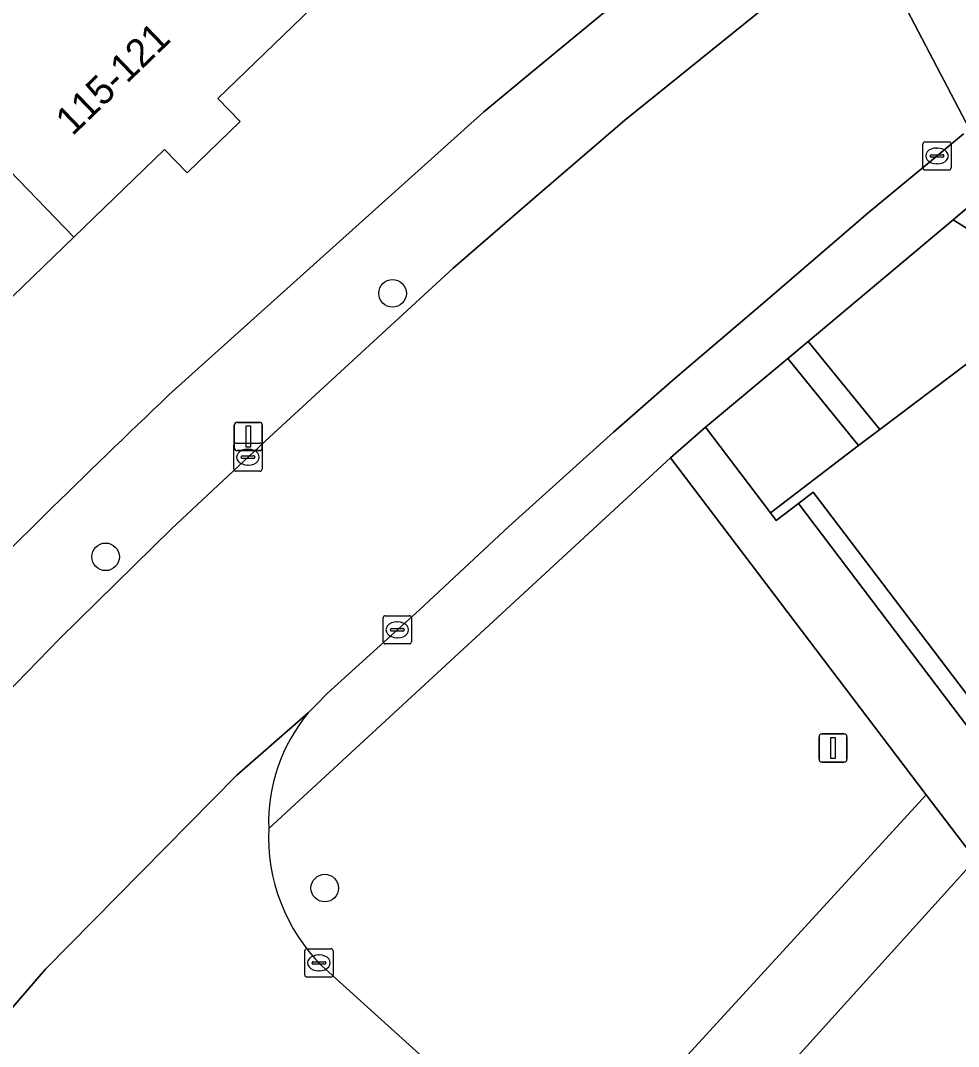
# Model space of a CAD drawing. Extents: x 160023 to 161302, y 384750 to 385707.
# Drawn here: x 160270.49 to 160303.7, y 385512.85 to 385549.19 of the extents above; entities that cross this region are included whole.
import ezdxf

# ---------------------------------------------------------------- set-up
doc = ezdxf.new("R2010")
doc.units = 0
for name, color, linetype in [('IMGEO_Boom', 7, 'Continuous'), ('IMGEO_Erf', 7, 'Continuous'), ('IMGEO_Groenvoorziening', 7, 'Continuous'), ('IMGEO_Kolk', 7, 'Continuous'), ('IMGEO_Lichtmast', 7, 'Continuous'), ('IMGEO_Pand', 7, 'Continuous'), ('IMGEO_Pand_nummerreeks', 7, 'Continuous'), ('IMGEO_Rijbaan_lokaal_gesloten', 7, 'Continuous'), ('IMGEO_Rijbaan_lokaal_open', 7, 'Continuous'), ('IMGEO_Voetpad_open', 7, 'Continuous')]:
    doc.layers.add(name, color=color, linetype=linetype)

msp = doc.modelspace()

# ---------------------------------------------------------------- linework, layer by layer
at = {"layer": 'IMGEO_Boom'}
for centre in [(160283.66, 385539.524), (160273.499, 385530.192), (160281.261, 385518.458)]:
    msp.add_circle(centre, 0.489, dxfattribs=at)
at = {"layer": 'IMGEO_Erf'}
msp.add_lwpolyline([(160275.744, 385535.924), (160286.897, 385545.956), (160288.548, 385547.32), (160299.715, 385556.545), (160286.196, 385594.989)], dxfattribs=at)
msp.add_lwpolyline([(160257.438, 385540.145), (160265.844, 385548.268), (160274.25, 385556.391), (160277.318, 385553.217), (160280.792, 385549.621), (160277.48, 385546.42), (160278.266, 385545.607), (160276.387, 385543.792), (160275.589, 385544.618), (160272.374, 385541.511), (160269.123, 385538.37), (160269.889, 385537.578), (160268.041, 385535.793), (160267.268, 385536.594), (160263.959, 385533.397), (160260.777, 385530.322), (160261.565, 385529.506), (160259.687, 385527.691), (160258.877, 385528.529), (160255.531, 385525.296), (160252.057, 385528.892), (160249.032, 385532.022)], close=True, dxfattribs=at)
msp.add_arc((160517.398, 385281.393), 350.974, 133.51336, 137.51492, dxfattribs=at)
at = {"layer": 'IMGEO_Groenvoorziening'}
for points in [[(160304.53, 385542.984), (160303.515, 385542.133), (160307.694, 385539.515), (160309.857, 385541.142), (160309.685, 385541.367), (160308.813, 385542.499)], [(160281.151, 385515.707), (160289.822, 385507.871), (160302.556, 385521.766), (160293.504, 385533.698), (160279.275, 385520.572)], [(160313.862, 385506.862), (160304.835, 385518.762), (160304.296, 385519.472), (160292.022, 385505.884), (160292.574, 385505.385), (160298.492, 385500), (160299.785, 385498.823)]]:
    msp.add_lwpolyline(points, dxfattribs=at)
for points in [[(160305.92, 385538.485), (160306.067, 385538.29), (160307.694, 385539.515), (160303.515, 385542.133), (160298.374, 385537.824), (160300.912, 385534.699)], [(160297.037, 385531.753), (160300.164, 385534.13), (160297.654, 385537.221), (160294.743, 385534.781)]]:
    msp.add_lwpolyline(points, close=True, dxfattribs=at)
msp.add_arc((160285.735, 385520.269), 6.467, 177.3136, 224.8608, dxfattribs=at)
at = {"layer": 'IMGEO_Kolk'}
for p, q in [((160302.438, 385543.964), (160302.438, 385544.816)), ((160302.513, 385544.89), (160303.365, 385544.89)), ((160303.439, 385544.816), (160303.439, 385543.964)), ((160302.697, 385544.384), (160302.697, 385544.396)), ((160303.135, 385544.347), (160302.737, 385544.347)), ((160302.74, 385544.433), (160303.138, 385544.433)), ((160302.926, 385544.67), (160302.951, 385544.67)), ((160303.181, 385544.396), (160303.181, 385544.384)), ((160302.949, 385544.11), (160302.924, 385544.11)), ((160303.365, 385543.89), (160302.513, 385543.89)), ((160278.04, 385533.296), (160278.04, 385534.148)), ((160278.115, 385534.222), (160278.967, 385534.222)), ((160279.041, 385534.148), (160279.041, 385533.296)), ((160278.528, 385534.002), (160278.553, 385534.002)), ((160278.299, 385533.716), (160278.299, 385533.728)), ((160278.737, 385533.679), (160278.339, 385533.679)), ((160278.342, 385533.765), (160278.74, 385533.765)), ((160278.551, 385533.442), (160278.526, 385533.442)), ((160278.783, 385533.728), (160278.783, 385533.716)), ((160278.967, 385533.222), (160278.115, 385533.222)), ((160283.328, 385527.18), (160283.328, 385528.032)), ((160283.403, 385528.106), (160284.255, 385528.106)), ((160284.329, 385528.032), (160284.329, 385527.18)), ((160283.587, 385527.6), (160283.587, 385527.612)), ((160283.63, 385527.649), (160284.028, 385527.649)), ((160283.816, 385527.886), (160283.841, 385527.886)), ((160284.071, 385527.612), (160284.071, 385527.6)), ((160284.025, 385527.563), (160283.627, 385527.563)), ((160283.839, 385527.326), (160283.814, 385527.326)), ((160284.255, 385527.106), (160283.403, 385527.106)), ((160280.553, 385515.383), (160280.553, 385516.235)), ((160280.628, 385516.309), (160281.48, 385516.309)), ((160281.041, 385516.089), (160281.066, 385516.089)), ((160281.554, 385516.235), (160281.554, 385515.383)), ((160280.812, 385515.803), (160280.812, 385515.815)), ((160281.25, 385515.766), (160280.852, 385515.766)), ((160280.855, 385515.852), (160281.253, 385515.852)), ((160281.296, 385515.815), (160281.296, 385515.803)), ((160281.48, 385515.309), (160280.628, 385515.309)), ((160281.064, 385515.529), (160281.039, 385515.529))]:
    msp.add_line(p, q, dxfattribs=at)
for points in [[(160302.438, 385543.964), (160302.438, 385544.816)], [(160302.513, 385544.89), (160303.365, 385544.89)], [(160303.439, 385544.816), (160303.439, 385543.964)], [(160303.365, 385543.89), (160302.513, 385543.89)], [(160278.04, 385533.296), (160278.04, 385534.148)], [(160278.115, 385534.222), (160278.967, 385534.222)], [(160279.041, 385534.148), (160279.041, 385533.296)], [(160278.967, 385533.222), (160278.115, 385533.222)], [(160283.328, 385527.18), (160283.328, 385528.032)], [(160283.403, 385528.106), (160284.255, 385528.106)], [(160284.329, 385528.032), (160284.329, 385527.18)], [(160284.255, 385527.106), (160283.403, 385527.106)], [(160280.553, 385515.383), (160280.553, 385516.235)], [(160280.628, 385516.309), (160281.48, 385516.309)], [(160281.554, 385516.235), (160281.554, 385515.383)], [(160281.48, 385515.309), (160280.628, 385515.309)]]:
    msp.add_lwpolyline(points, dxfattribs=at)
for centre, radius, start, end in [((160302.515, 385544.814), 0.0765, 91.552, 178.448), ((160302.515, 385544.814), 0.0765, 91.552, 178.448), ((160303.363, 385544.814), 0.0765, 1.552, 88.448), ((160303.363, 385544.814), 0.0765, 1.552, 88.448), ((160302.737, 385544.393), 0.0403, 85.8775, 175.7526), ((160302.734, 385544.383), 0.0366, 178.938, 274.7102), ((160303.138, 385544.39), 0.043, 264.8664, 352.4533), ((160303.142, 385544.395), 0.0386, 1.7309, 96.639), ((160302.515, 385543.966), 0.0765, 181.552, 268.448), ((160302.515, 385543.966), 0.0765, 181.552, 268.448), ((160303.363, 385543.966), 0.0765, 271.552, 358.448), ((160303.363, 385543.966), 0.0765, 271.552, 358.448), ((160278.117, 385534.146), 0.0765, 91.552, 178.448), ((160278.117, 385534.146), 0.0765, 91.552, 178.448), ((160278.965, 385534.146), 0.0765, 1.552, 88.448), ((160278.965, 385534.146), 0.0765, 1.552, 88.448), ((160278.339, 385533.725), 0.0403, 85.8775, 175.7526), ((160278.336, 385533.715), 0.0366, 178.938, 274.7102), ((160278.74, 385533.722), 0.043, 264.8664, 352.4533), ((160278.744, 385533.727), 0.0386, 1.7309, 96.639), ((160278.117, 385533.298), 0.0765, 181.552, 268.448), ((160278.117, 385533.298), 0.0765, 181.552, 268.448), ((160278.965, 385533.298), 0.0765, 271.552, 358.448), ((160278.965, 385533.298), 0.0765, 271.552, 358.448), ((160283.405, 385528.03), 0.0765, 91.552, 178.448), ((160283.405, 385528.03), 0.0765, 91.552, 178.448), ((160284.253, 385528.03), 0.0765, 1.552, 88.448), ((160284.253, 385528.03), 0.0765, 1.552, 88.448), ((160283.627, 385527.609), 0.0403, 85.8775, 175.7526), ((160284.032, 385527.611), 0.0386, 1.7309, 96.639), ((160283.624, 385527.599), 0.0366, 178.938, 274.7102), ((160284.028, 385527.606), 0.043, 264.8664, 352.4533), ((160283.405, 385527.182), 0.0765, 181.552, 268.448), ((160283.405, 385527.182), 0.0765, 181.552, 268.448), ((160284.253, 385527.182), 0.0765, 271.552, 358.448), ((160284.253, 385527.182), 0.0765, 271.552, 358.448), ((160280.63, 385516.233), 0.0765, 91.552, 178.448), ((160280.63, 385516.233), 0.0765, 91.552, 178.448), ((160281.478, 385516.233), 0.0765, 1.552, 88.448), ((160281.478, 385516.233), 0.0765, 1.552, 88.448), ((160280.852, 385515.812), 0.0403, 85.8775, 175.7526), ((160280.849, 385515.802), 0.0366, 178.938, 274.7102), ((160281.253, 385515.809), 0.043, 264.8664, 352.4533), ((160281.257, 385515.814), 0.0386, 1.7309, 96.639), ((160280.63, 385515.385), 0.0765, 181.552, 268.448), ((160280.63, 385515.385), 0.0765, 181.552, 268.448), ((160281.478, 385515.385), 0.0765, 271.552, 358.448), ((160281.478, 385515.385), 0.0765, 271.552, 358.448)]:
    msp.add_arc(centre, radius, start, end, dxfattribs=at)
for centre, major_axis, ratio, start_param, end_param in [((160302.925, 385544.39), (-0.387, 0.002), 0.722429, 4.712389, 7.853982), ((160302.95, 385544.39), (-0.39, 0.002), 0.717154, 1.570796, 4.712389), ((160278.527, 385533.722), (-0.387, 0.002), 0.722429, 4.712389, 7.853982), ((160278.552, 385533.722), (-0.39, 0.002), 0.717154, 1.570796, 4.712389), ((160283.815, 385527.606), (-0.387, 0.002), 0.722429, 4.712389, 7.853982), ((160283.84, 385527.606), (-0.39, 0.002), 0.717154, 1.570796, 4.712389), ((160281.04, 385515.809), (-0.387, 0.002), 0.722429, 4.712389, 7.853982), ((160281.065, 385515.809), (-0.39, 0.002), 0.717154, 1.570796, 4.712389)]:
    msp.add_ellipse(centre, major_axis=major_axis, ratio=ratio, start_param=start_param, end_param=end_param, dxfattribs=at)
at = {"layer": 'IMGEO_Lichtmast'}
for p, q in [((160278.158, 385534.952), (160278.948, 385534.952)), ((160278.948, 385534.952), (160278.158, 385534.952)), ((160278.058, 385534.052), (160278.058, 385534.852)), ((160278.058, 385534.852), (160278.058, 385534.052)), ((160279.048, 385534.852), (160279.048, 385534.052)), ((160279.048, 385534.052), (160279.048, 385534.852)), ((160278.948, 385533.952), (160278.158, 385533.952)), ((160278.158, 385533.952), (160278.948, 385533.952)), ((160298.76, 385523.021), (160298.76, 385523.821)), ((160298.76, 385523.821), (160298.76, 385523.021)), ((160298.86, 385523.921), (160299.65, 385523.921)), ((160299.65, 385523.921), (160298.86, 385523.921)), ((160299.75, 385523.821), (160299.75, 385523.021)), ((160299.75, 385523.021), (160299.75, 385523.821)), ((160299.65, 385522.921), (160298.86, 385522.921)), ((160298.86, 385522.921), (160299.65, 385522.921))]:
    msp.add_line(p, q, dxfattribs=at)
for points in [[(160278.478, 385534.827), (160278.628, 385534.827), (160278.628, 385534.077), (160278.478, 385534.077), (160278.478, 385534.827)], [(160299.18, 385523.796), (160299.33, 385523.796), (160299.33, 385523.046), (160299.18, 385523.046), (160299.18, 385523.796)]]:
    msp.add_lwpolyline(points, dxfattribs=at)
for centre, start, end in [((160278.158, 385534.852), 90, 180), ((160278.158, 385534.852), 90, 180), ((160278.948, 385534.852), 0, 90), ((160278.948, 385534.852), 360, 90), ((160278.158, 385534.052), 180, 270), ((160278.158, 385534.052), 180, 270), ((160278.948, 385534.052), 270, 0), ((160278.948, 385534.052), 270, 0), ((160298.86, 385523.821), 90, 180), ((160298.86, 385523.821), 90, 180), ((160299.65, 385523.821), 0, 90), ((160299.65, 385523.821), 360, 90), ((160298.86, 385523.021), 180, 270), ((160298.86, 385523.021), 180, 270), ((160299.65, 385523.021), 270, 0), ((160299.65, 385523.021), 270, 0)]:
    msp.add_arc(centre, 0.1, start, end, dxfattribs=at)
at = {"layer": 'IMGEO_Pand'}
for points in [[(160275.589, 385544.618), (160276.387, 385543.792), (160278.266, 385545.607), (160277.48, 385546.42), (160280.792, 385549.621), (160277.318, 385553.217), (160274.25, 385556.391), (160265.844, 385548.268), (160272.374, 385541.511)], [(160267.268, 385536.594), (160268.041, 385535.793), (160269.889, 385537.578), (160269.123, 385538.37), (160272.374, 385541.511), (160265.844, 385548.268), (160257.438, 385540.145), (160263.959, 385533.397)], [(160310.791, 385530.145), (160311.7, 385530.836), (160306.067, 385538.29), (160305.92, 385538.485), (160300.912, 385534.699), (160300.164, 385534.13), (160297.037, 385531.753), (160297.242, 385531.483), (160298.032, 385532.083), (160298.55, 385532.477), (160309.504, 385518.067), (160308.963, 385517.655), (160308.197, 385517.073), (160308.291, 385516.949), (160317.137, 385523.672), (160314.405, 385527.268), (160313.501, 385526.58)]]:
    msp.add_lwpolyline(points, close=True, dxfattribs=at)
at = {"layer": 'IMGEO_Rijbaan_lokaal_gesloten'}
for points in [[(160300.344, 385552.499), (160304.092, 385545.334), (160313.645, 385552.829)], [(160304.092, 385545.334), (160300.344, 385552.499), (160291.885, 385545.659), (160288.7, 385542.916), (160285.809, 385540.411), (160279.303, 385534.434), (160275.83, 385531.18), (160271.879, 385527.296), (160268.358, 385523.682), (160265.394, 385520.689), (160260.496, 385515.395), (160257.374, 385512.002), (160253.982, 385508.078), (160251.855, 385505.703), (160257.909, 385500.281), (160259.512, 385502.208), (160260.438, 385503.282)], [(160284.609, 385528.316), (160287.782, 385531.27), (160291.484, 385534.604), (160293.67, 385536.516), (160296.853, 385539.23), (160300.502, 385542.37), (160302.939, 385544.39), (160303.882, 385545.175)], [(160265.437, 385508.997), (160266.78, 385510.387), (160267.352, 385510.975), (160267.693, 385511.326), (160271.374, 385515.581), (160278.148, 385522.454), (160280.673, 385524.661), (160280.966, 385524.963), (160281.346, 385525.353), (160284.609, 385528.316)]]:
    msp.add_lwpolyline(points, dxfattribs=at)
at = {"layer": 'IMGEO_Rijbaan_lokaal_open'}
for points in [[(160280.673, 385524.661), (160278.148, 385522.454), (160271.374, 385515.581), (160267.693, 385511.326)], [(160292.574, 385505.385), (160292.022, 385505.884), (160289.822, 385507.871), (160281.151, 385515.707)]]:
    msp.add_lwpolyline(points, dxfattribs=at)
for centre, radius, start, end in [((160285.345, 385520.78), 6.073, 140.2842, 181.9654), ((160285.735, 385520.269), 6.467, 177.3136, 224.8608)]:
    msp.add_arc(centre, radius, start, end, dxfattribs=at)
at = {"layer": 'IMGEO_Voetpad_open'}
for points in [[(160279.303, 385534.434), (160285.809, 385540.411), (160288.7, 385542.916), (160291.885, 385545.659), (160300.344, 385552.499), (160299.715, 385556.545), (160288.548, 385547.32), (160286.897, 385545.956), (160275.744, 385535.924)], [(160303.882, 385545.175), (160302.939, 385544.39), (160300.502, 385542.37), (160296.853, 385539.23), (160293.67, 385536.516), (160291.484, 385534.604), (160287.782, 385531.27), (160284.609, 385528.316), (160281.346, 385525.353), (160280.966, 385524.963), (160280.673, 385524.661)], [(160294.743, 385534.781), (160297.654, 385537.221), (160298.374, 385537.824), (160303.515, 385542.133), (160304.53, 385542.984)], [(160279.275, 385520.572), (160293.504, 385533.698), (160294.743, 385534.781)], [(160213.073, 385451.597), (160213.889, 385452.911), (160218.042, 385459.796), (160220.662, 385464.164), (160224.069, 385469.234), (160227.148, 385473.834), (160229.85, 385477.702), (160233.05, 385482.043), (160237.154, 385487.587), (160240.762, 385492.238), (160247.036, 385500), (160248.366, 385501.543), (160249.437, 385502.831), (160251.428, 385505.226), (160251.855, 385505.703), (160253.982, 385508.078), (160257.374, 385512.002), (160260.496, 385515.395), (160265.394, 385520.689), (160268.358, 385523.682), (160271.879, 385527.296), (160275.83, 385531.18), (160279.303, 385534.434)]]:
    msp.add_lwpolyline(points, dxfattribs=at)
for points in [[(160297.654, 385537.221), (160300.164, 385534.13), (160300.912, 385534.699), (160298.374, 385537.824)], [(160309.161, 385517.415), (160308.386, 385516.825), (160308.291, 385516.949), (160308.197, 385517.073), (160308.963, 385517.655), (160298.032, 385532.083), (160297.242, 385531.483), (160297.037, 385531.753), (160294.743, 385534.781), (160293.504, 385533.698), (160302.556, 385521.766), (160304.296, 385519.472), (160304.835, 385518.762), (160313.862, 385506.862), (160319.18, 385500), (160320.452, 385498.358), (160325.527, 385502.791), (160323.614, 385505.327), (160319.478, 385502.181), (160319.363, 385502.333), (160320.15, 385502.931)], [(160308.963, 385517.655), (160309.504, 385518.067), (160298.55, 385532.477), (160298.032, 385532.083)], [(160304.296, 385519.472), (160302.556, 385521.766), (160289.822, 385507.871), (160292.022, 385505.884)]]:
    msp.add_lwpolyline(points, close=True, dxfattribs=at)
for centre, radius, start, end in [((160517.398, 385281.393), 350.974, 133.51336, 137.51492), ((160285.345, 385520.78), 6.073, 140.2842, 181.9654)]:
    msp.add_arc(centre, radius, start, end, dxfattribs=at)

# ---------------------------------------------------------------- texts
at = {"layer": 'IMGEO_Pand_nummerreeks'}
msp.add_text('115-121', height=1, rotation=43.9584, dxfattribs=at).set_placement((160272.324, 385545.074))

doc.saveas('drawing.dxf')
